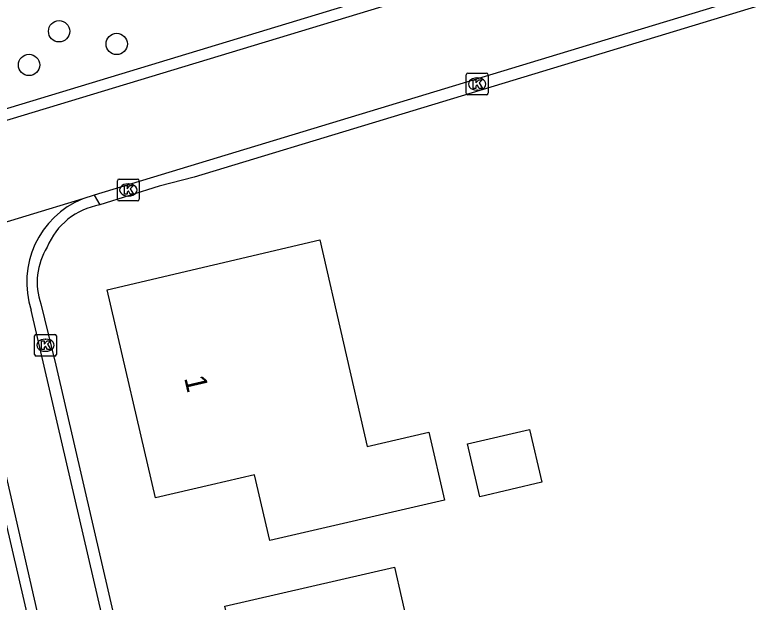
# Model space of a CAD drawing. Extents: x 162675 to 163482, y 379761 to 381227.
# Drawn here: x 162872.2 to 162906.11, y 380716.81 to 380743.77 of the extents above; entities that cross this region are included whole.
import ezdxf

# ---------------------------------------------------------------- set-up
doc = ezdxf.new("R2010")
doc.units = 0
for name, color, linetype in [('IMGEO_Boom', 7, 'Continuous'), ('IMGEO_Kolk', 7, 'Continuous'), ('IMGEO_Pand', 7, 'Continuous'), ('IMGEO_Pand_nummerreeks', 7, 'Continuous'), ('IMGEO_Rijbaan_lokaal_gesloten', 7, 'Continuous'), ('IMGEO_Rijbaan_lokaal_open', 7, 'Continuous')]:
    doc.layers.add(name, color=color, linetype=linetype)

msp = doc.modelspace()

# ---------------------------------------------------------------- linework, layer by layer
at = {"layer": 'IMGEO_Boom'}
for centre in [(162874.24, 380743.015), (162876.884, 380742.432), (162872.86, 380741.471)]:
    msp.add_circle(centre, 0.489, dxfattribs=at)
at = {"layer": 'IMGEO_Kolk'}
for p, q in [((162892.932, 380740.166), (162892.932, 380741.018)), ((162893.007, 380741.092), (162893.859, 380741.092)), ((162893.42, 380740.872), (162893.445, 380740.872)), ((162893.933, 380741.018), (162893.933, 380740.166)), ((162893.443, 380740.312), (162893.418, 380740.312)), ((162893.859, 380740.092), (162893.007, 380740.092)), ((162876.917, 380735.305), (162876.917, 380736.157)), ((162876.992, 380736.231), (162877.844, 380736.231)), ((162877.918, 380736.157), (162877.918, 380735.305)), ((162877.405, 380736.011), (162877.43, 380736.011)), ((162877.428, 380735.451), (162877.403, 380735.451)), ((162877.844, 380735.231), (162876.992, 380735.231)), ((162873.115, 380728.178), (162873.115, 380729.03)), ((162873.19, 380729.104), (162874.042, 380729.104)), ((162874.116, 380729.03), (162874.116, 380728.178)), ((162873.603, 380728.884), (162873.628, 380728.884)), ((162873.626, 380728.324), (162873.601, 380728.324)), ((162874.042, 380728.104), (162873.19, 380728.104))]:
    msp.add_line(p, q, dxfattribs=at)
for points in [[(162892.932, 380740.166), (162892.932, 380741.018)], [(162893.007, 380741.092), (162893.859, 380741.092)], [(162893.933, 380741.018), (162893.933, 380740.166)], [(162893.253, 380740.792), (162893.376, 380740.792), (162893.376, 380740.641), (162893.506, 380740.792), (162893.67, 380740.792), (162893.524, 380740.641), (162893.677, 380740.392), (162893.525, 380740.392), (162893.44, 380740.556), (162893.376, 380740.489), (162893.376, 380740.392), (162893.253, 380740.392), (162893.253, 380740.792)], [(162893.859, 380740.092), (162893.007, 380740.092)], [(162876.917, 380735.305), (162876.917, 380736.157)], [(162876.992, 380736.231), (162877.844, 380736.231)], [(162877.918, 380736.157), (162877.918, 380735.305)], [(162877.238, 380735.931), (162877.361, 380735.931), (162877.361, 380735.78), (162877.491, 380735.931), (162877.655, 380735.931), (162877.509, 380735.78), (162877.662, 380735.531), (162877.51, 380735.531), (162877.425, 380735.695), (162877.361, 380735.628), (162877.361, 380735.531), (162877.238, 380735.531), (162877.238, 380735.931)], [(162877.844, 380735.231), (162876.992, 380735.231)], [(162873.115, 380728.178), (162873.115, 380729.03)], [(162873.19, 380729.104), (162874.042, 380729.104)], [(162874.116, 380729.03), (162874.116, 380728.178)], [(162873.436, 380728.804), (162873.559, 380728.804), (162873.559, 380728.653), (162873.689, 380728.804), (162873.853, 380728.804), (162873.707, 380728.653), (162873.86, 380728.404), (162873.708, 380728.404), (162873.623, 380728.568), (162873.559, 380728.501), (162873.559, 380728.404), (162873.436, 380728.404), (162873.436, 380728.804)], [(162874.042, 380728.104), (162873.19, 380728.104)]]:
    msp.add_lwpolyline(points, dxfattribs=at)
for centre, start, end in [((162893.009, 380741.016), 91.552, 178.448), ((162893.009, 380741.016), 91.552, 178.448), ((162893.857, 380741.016), 1.552, 88.448), ((162893.857, 380741.016), 1.552, 88.448), ((162893.009, 380740.168), 181.552, 268.448), ((162893.009, 380740.168), 181.552, 268.448), ((162893.857, 380740.168), 271.552, 358.448), ((162893.857, 380740.168), 271.552, 358.448), ((162876.994, 380736.155), 91.552, 178.448), ((162876.994, 380736.155), 91.552, 178.448), ((162877.842, 380736.155), 1.552, 88.448), ((162877.842, 380736.155), 1.552, 88.448), ((162876.994, 380735.307), 181.552, 268.448), ((162876.994, 380735.307), 181.552, 268.448), ((162877.842, 380735.307), 271.552, 358.448), ((162877.842, 380735.307), 271.552, 358.448), ((162873.192, 380729.028), 91.552, 178.448), ((162873.192, 380729.028), 91.552, 178.448), ((162874.04, 380729.028), 1.552, 88.448), ((162874.04, 380729.028), 1.552, 88.448), ((162873.192, 380728.18), 181.552, 268.448), ((162873.192, 380728.18), 181.552, 268.448), ((162874.04, 380728.18), 271.552, 358.448), ((162874.04, 380728.18), 271.552, 358.448)]:
    msp.add_arc(centre, 0.0765, start, end, dxfattribs=at)
for centre, major_axis, ratio, start_param, end_param in [((162893.419, 380740.592), (-0.387, 0.002), 0.722429, 4.712389, 7.853982), ((162893.444, 380740.592), (-0.39, 0.002), 0.717154, 1.570796, 4.712389), ((162877.404, 380735.731), (-0.387, 0.002), 0.722429, 4.712389, 7.853982), ((162877.429, 380735.731), (-0.39, 0.002), 0.717154, 1.570796, 4.712389), ((162873.602, 380728.604), (-0.387, 0.002), 0.722429, 4.712389, 7.853982), ((162873.627, 380728.604), (-0.39, 0.002), 0.717154, 1.570796, 4.712389)]:
    msp.add_ellipse(centre, major_axis=major_axis, ratio=ratio, start_param=start_param, end_param=end_param, dxfattribs=at)
at = {"layer": 'IMGEO_Pand'}
for points in [[(162883.909, 380719.635), (162883.207, 380722.655), (162881.23, 380722.195), (162878.668, 380721.6), (162876.448, 380731.154), (162886.215, 380733.435), (162888.386, 380723.961), (162891.211, 380724.617), (162891.935, 380721.5), (162883.909, 380719.635)], [(162896.402, 380722.312), (162893.56, 380721.652), (162892.997, 380724.075), (162895.839, 380724.736), (162896.402, 380722.312)], [(162893.68, 380709.286), (162884.029, 380707.079), (162881.844, 380716.631), (162889.643, 380718.415), (162890.929, 380712.79), (162892.781, 380713.214), (162893.68, 380709.286)]]:
    msp.add_lwpolyline(points, dxfattribs=at)
at = {"layer": 'IMGEO_Rijbaan_lokaal_gesloten'}
for points in [[(162942.012, 380760.182), (162860.899, 380735.613)], [(162955.124, 380759.519), (162899.799, 380742.755), (162875.852, 380735.497)], [(162875.852, 380735.497), (162875.325, 380735.325)], [(162875.325, 380735.325), (162867.469, 380732.943)], [(162869.725, 380731.638), (162875.926, 380704.534), (162880.576, 380684.855)], [(162883.288, 380685.726), (162872.96, 380730.208)]]:
    msp.add_lwpolyline(points, dxfattribs=at)
msp.add_arc((162876.869, 380731.506), 4.119, 112.0198, 198.3689, dxfattribs=at)
at = {"layer": 'IMGEO_Rijbaan_lokaal_open'}
for points in [[(162954.012, 380758.66), (162897.8, 380741.576), (162880.446, 380736.315), (162878.841, 380735.907), (162876.106, 380735.042)], [(162905.421, 380749.656), (162860.753, 380736.106), (162860.771, 380736.045)], [(162875.852, 380735.497), (162876.106, 380735.042)], [(162869.268, 380731.287), (162880.059, 380684.786)], [(162873.405, 380730.498), (162874.095, 380727.69), (162879.473, 380704.423), (162881.618, 380695.209), (162883.858, 380685.538)]]:
    msp.add_lwpolyline(points, dxfattribs=at)
for centre, radius, start, end in [((162876.637, 380731.907), 3.18, 99.6075, 157.822), ((162876.29, 380731.501), 3.055, 148.2782, 199.1667)]:
    msp.add_arc(centre, radius, start, end, dxfattribs=at)

# ---------------------------------------------------------------- texts
at = {"layer": 'IMGEO_Pand_nummerreeks'}
msp.add_text('1', height=1, rotation=283.0813, dxfattribs=at).set_placement((162879.976, 380727.104))

doc.saveas('drawing.dxf')
